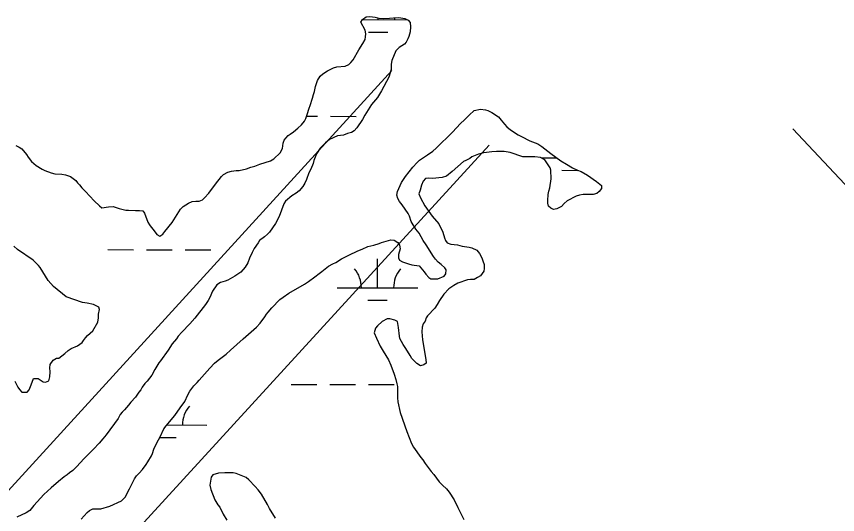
# Model space of a CAD drawing. Extents: x 3161665 to 3199565, y 885729 to 911164.
# Drawn here: x 3173393 to 3174412, y 906724 to 907342 of the extents above; entities that cross this region are included whole.
import ezdxf

# ---------------------------------------------------------------- set-up
doc = ezdxf.new("R2010")
doc.units = 0
doc.layers.add('V-TOPO-SHOR', color=7, linetype='Continuous')
doc.layers.add('V-WETL-SWMP', color=7, linetype='Continuous')

msp = doc.modelspace()

# ---------------------------------------------------------------- linework, layer by layer
at = {"layer": 'V-TOPO-SHOR'}
for points in [[(3173859.4, 907274.4), (3172854.7, 906174.7), (3172591.6, 905936.5)], [(3174356.8, 907202.2), (3174831.9, 906696.4), (3175306.9, 906076.9), (3175668.1, 905486.2), (3175880.3, 905030.7), (3176099.8, 904625.1)], [(3172726.7, 905823.2), (3172825.6, 905904.7), (3172889.8, 905982.7), (3172946.9, 906096.4), (3173046.7, 906209.9), (3173153.6, 906344.7), (3173538.2, 906699.3), (3173980, 907181.7)]]:
    msp.add_lwpolyline(points, dxfattribs=at)
at = {"layer": 'V-WETL-SWMP'}
for p, q in [((3173822.8, 907337.6), (3173878.7, 907337.5)), ((3173842.3, 907337.6), (3173842.3, 907339.7)), ((3173830.3, 907322.2), (3173854.3, 907322.1)), ((3173753.6, 907217.7), (3173767.1, 907217.7)), ((3173783.1, 907217.7), (3173815.1, 907217.6)), ((3174044.4, 907166.2), (3174063.9, 907166.1)), ((3174070.3, 907150.7), (3174090, 907150.6)), ((3173506.7, 907052.3), (3173538.7, 907052.2)), ((3173554.7, 907052.1), (3173586.7, 907052)), ((3173602.7, 907052), (3173634.7, 907051.9)), ((3173841.4, 907004.9), (3173841.5, 907040.9)), ((3173791.4, 907005), (3173891.4, 907004.8)), ((3173829.4, 906989.5), (3173853.4, 906989.4)), ((3173734.2, 906885.1), (3173766.2, 906885)), ((3173782.2, 906885), (3173814.2, 906884.9)), ((3173830.2, 906884.9), (3173862.2, 906884.8)), ((3173580.2, 906834.8), (3173629.5, 906834.7)), ((3173571.5, 906819.4), (3173591.5, 906819.3))]:
    msp.add_line(p, q, dxfattribs=at)
for points in [[(3173805.7, 907282), (3173808.3, 907284.4), (3173811.3, 907287.8), (3173818.2, 907300.3), (3173823.2, 907308.1), (3173826.1, 907313.1), (3173826.7, 907316.3), (3173827.1, 907319.8), (3173826.1, 907324.4), (3173820.8, 907334.6), (3173822.8, 907337.6), (3173827.2, 907341.2), (3173832, 907341.6), (3173838.6, 907340.5), (3173843.4, 907339.5), (3173848.4, 907339.1), (3173856.5, 907339.4), (3173861.3, 907340), (3173868.1, 907340.2), (3173875.5, 907338.9), (3173879.5, 907337.1), (3173882.1, 907334.1), (3173882.2, 907328.7), (3173882, 907322.3), (3173880.4, 907316.6), (3173879.1, 907313.8), (3173877.1, 907309.8), (3173875.1, 907307), (3173868.5, 907303.2), (3173864.3, 907298.7), (3173859.4, 907286.9), (3173858.6, 907282.3), (3173858.2, 907275.6), (3173855.3, 907266.2), (3173846.5, 907249.1), (3173841.6, 907240.9), (3173834, 907232.2), (3173831.8, 907229.2), (3173825.9, 907218.9), (3173822.7, 907213.5), (3173815.9, 907203.4), (3173812.3, 907199.6), (3173809.2, 907197.6), (3173804.4, 907196.2), (3173799.4, 907194.3), (3173791.7, 907193.5), (3173781.7, 907188.8), (3173776.8, 907184.6), (3173770.4, 907178.3), (3173765.6, 907170.9), (3173762.4, 907162.7), (3173761.5, 907159), (3173758.7, 907152), (3173756.3, 907147.6), (3173753.2, 907139.4), (3173751.2, 907134.9), (3173748.6, 907130.5), (3173744.2, 907125.1), (3173740.4, 907122.2), (3173735, 907119), (3173727.3, 907112.2), (3173725.3, 907109.1), (3173719.5, 907093.5), (3173714.8, 907084.8), (3173707.4, 907073.8), (3173705, 907071.3), (3173701.4, 907068.1), (3173694.9, 907063.7), (3173693.3, 907060.7), (3173688.5, 907053.6), (3173685.9, 907048.8), (3173682.6, 907041.6), (3173680.6, 907035.7), (3173677.4, 907030.7), (3173671.8, 907024.5), (3173664.6, 907019.2), (3173655.6, 907014.3), (3173652.6, 907013.1), (3173646.6, 907011.3), (3173642, 907008.7), (3173636.7, 907000.8), (3173633.3, 906992.8), (3173631.5, 906989), (3173628.2, 906984.3), (3173614.8, 906967.4), (3173608.6, 906960), (3173598.7, 906949.9), (3173594.3, 906944.9), (3173591.9, 906941.8), (3173586.7, 906935.4), (3173581.6, 906927.5), (3173572.4, 906914.5), (3173570.2, 906911.8), (3173565.1, 906903.4), (3173561.3, 906896.4), (3173555.5, 906889.1), (3173552.9, 906886.3), (3173549.4, 906881.7), (3173547.6, 906878.2), (3173545.2, 906875.4), (3173541, 906869.4)], [(3173392.9, 907181.4), (3173397, 907179.3), (3173400, 907177.1), (3173405.8, 907170.3), (3173408.1, 907166.9), (3173412.1, 907161.7), (3173417.9, 907156.5), (3173425.4, 907152.2), (3173428.8, 907150.6), (3173436.4, 907147.4), (3173441.2, 907146.4), (3173449.9, 907145.7), (3173454.3, 907144.9), (3173460.5, 907143.1), (3173467.2, 907138), (3173469.4, 907135.2), (3173471.6, 907132.8), (3173474.4, 907129), (3173479.3, 907124.2), (3173489.9, 907113), (3173496.6, 907106.5), (3173499.4, 907104.3), (3173507.6, 907105.5), (3173513.6, 907105.7), (3173521.1, 907103.4), (3173529.1, 907101.4), (3173532.7, 907101.4), (3173541.3, 907100.9), (3173546.1, 907100.9), (3173550.1, 907100.5), (3173552.2, 907097.5), (3173556.6, 907086.5), (3173558.7, 907083.2), (3173560.5, 907080.2), (3173563.3, 907077.4), (3173567.7, 907071.2), (3173571.4, 907069), (3173575.2, 907071.6), (3173577.5, 907074.6), (3173586.7, 907085.9), (3173597.2, 907102.6), (3173600.4, 907105.6), (3173606.8, 907109.7), (3173611.6, 907111.9), (3173616, 907112.5), (3173620.2, 907112.2), (3173624.4, 907114.2), (3173626.6, 907116.4), (3173632, 907122.4), (3173640.6, 907133.3), (3173647.9, 907143), (3173650.3, 907145.6), (3173655.9, 907148.2), (3173660.3, 907149.7), (3173665.9, 907150.3), (3173669.7, 907150.3), (3173678.9, 907152.4), (3173684.1, 907154.4), (3173689.1, 907156), (3173695.5, 907158.3), (3173708.5, 907162.4), (3173712.7, 907165), (3173720.5, 907172.4), (3173723.5, 907177.7), (3173724.2, 907184.5), (3173725.6, 907188.1), (3173727.6, 907190.7), (3173730.8, 907193.7), (3173733.2, 907195.6), (3173737.4, 907198.6), (3173742.8, 907203), (3173747.2, 907207.1), (3173751, 907211.5), (3173752.7, 907214.9), (3173754.3, 907219.7), (3173756.7, 907227.8), (3173757.9, 907231), (3173760.6, 907240), (3173762.2, 907244.8), (3173763.2, 907248.4), (3173764.7, 907254.7), (3173766.9, 907262.1), (3173770.1, 907267.3), (3173773.7, 907270.4), (3173779.5, 907274.2), (3173786.9, 907277.6), (3173791.1, 907279.1), (3173801.3, 907279.9), (3173805.7, 907282)], [(3173710.3, 906979.9), (3173720.3, 906990.2), (3173724.3, 906993.4), (3173731.3, 906998.2), (3173750.7, 907009.4), (3173755.7, 907012.6), (3173763.8, 907018.7), (3173769.2, 907022.5), (3173772.4, 907025.3), (3173780.8, 907031.6), (3173786.2, 907034.8), (3173789.8, 907036.5), (3173796.8, 907040.7), (3173806, 907045.4), (3173817, 907050.6), (3173822.6, 907052.9), (3173829.4, 907056.1), (3173837, 907057.8), (3173843.4, 907060), (3173846.4, 907061.2), (3173857.8, 907064.3), (3173862.2, 907064.1), (3173866.8, 907061.1), (3173868.9, 907057.7), (3173869.5, 907053.3), (3173867.7, 907046.1), (3173867.3, 907041.9), (3173868.8, 907039.3), (3173872.6, 907037.1), (3173880, 907034.6), (3173884.2, 907033.4), (3173893.1, 907032), (3173899.5, 907024.8), (3173901.5, 907022), (3173905.2, 907017.7), (3173907.8, 907016.1), (3173916.4, 907016.1), (3173924.2, 907019.2), (3173926.4, 907022.2), (3173926.6, 907027), (3173924.9, 907029.8), (3173920.5, 907033.8), (3173916.7, 907036.8), (3173913.2, 907040.4), (3173910.8, 907043.9), (3173901.9, 907058.3), (3173898.1, 907063.7), (3173893, 907072.5), (3173889, 907077.5), (3173883.3, 907087.1), (3173881.3, 907093.7), (3173879.3, 907097.1), (3173872.2, 907107.9), (3173868.8, 907112.1), (3173866.7, 907115.5), (3173865.3, 907119.7), (3173866.1, 907124.3), (3173871.4, 907135.7), (3173876.2, 907142.8), (3173885.4, 907154.6), (3173890.7, 907160.3), (3173893.7, 907163.1), (3173903.3, 907170), (3173910.1, 907174.6), (3173914.3, 907178.3), (3173934.4, 907197.8), (3173944.6, 907208.9), (3173949.2, 907213.1), (3173955.3, 907219), (3173961.5, 907224.8), (3173969.1, 907226.7), (3173975.3, 907225.7), (3173978.2, 907224.7), (3173983.4, 907222.5), (3173991.6, 907217), (3173994.9, 907213), (3173998.9, 907208), (3174001.9, 907204.8), (3174006.4, 907201), (3174016, 907194.5), (3174020.2, 907192.7), (3174030.5, 907187.3), (3174037.1, 907184.8), (3174040.3, 907183.4), (3174045.4, 907180.4), (3174056.6, 907171.6), (3174068.9, 907162.5), (3174075.9, 907158.1), (3174083.4, 907153.7), (3174089.6, 907150.8), (3174094.2, 907149), (3174102.1, 907144.6), (3174113.3, 907136.7), (3174119.2, 907131.9), (3174119.2, 907128.3), (3174116.4, 907124.3), (3174113.6, 907122), (3174109, 907120.8), (3174096.8, 907120.8), (3174092, 907119.9), (3174088, 907118.5)], [(3174088, 907118.5), (3174076.8, 907113), (3174073, 907109.6), (3174069.6, 907105.8), (3174064, 907102.7), (3174059.8, 907102.1), (3174056.6, 907103.7), (3174053.4, 907106.1), (3174052.6, 907109.9), (3174052.7, 907113.3), (3174053.1, 907120.5), (3174054.1, 907124.9), (3174055.3, 907129.1), (3174056.8, 907140), (3174056.7, 907150.8), (3174055.5, 907153.8), (3174053.3, 907157.6), (3174049.1, 907163.6), (3174043.6, 907166.6), (3174036.6, 907167.5), (3174029.8, 907167.3), (3174021.6, 907167.4), (3174006.1, 907172.8), (3173998.7, 907174.1), (3173989.1, 907173.9), (3173983.3, 907173.4), (3173973.4, 907172.2), (3173966.6, 907170.7), (3173958.6, 907167.3), (3173955.8, 907165.5), (3173951, 907163), (3173948, 907161.6), (3173933.9, 907149.3), (3173926.9, 907143.5), (3173921.7, 907141.6), (3173909.7, 907140.3), (3173905.3, 907140.9), (3173901.1, 907140.7), (3173898.1, 907137.3), (3173895.9, 907132.3), (3173894.3, 907126.2), (3173892.6, 907121.4), (3173894.6, 907116.6), (3173900.3, 907106.8), (3173907.1, 907096.8), (3173909.3, 907093.8), (3173917.4, 907084.1), (3173922.3, 907074.1), (3173924.7, 907066.7), (3173925.9, 907063.7), (3173928, 907060.7), (3173932.6, 907058.9), (3173940.8, 907058.1), (3173946.6, 907056.6), (3173955.3, 907055.2), (3173958.5, 907054.6), (3173964.7, 907051.5), (3173967.9, 907047.3), (3173970.8, 907041.9), (3173972.2, 907038.5), (3173973.6, 907033.7), (3173973.8, 907028.7), (3173973.3, 907025.5), (3173969.1, 907019.8), (3173965.5, 907017.6), (3173961.3, 907015.4), (3173956.7, 907015.3), (3173953.3, 907014.7), (3173941.1, 907010.6), (3173936.1, 907007.6), (3173929.9, 907003.6), (3173923.9, 906996.9), (3173918.5, 906989.3), (3173915.6, 906984), (3173912.6, 906979.8), (3173903.4, 906970.3), (3173901.8, 906967.5), (3173900.4, 906963.7), (3173897.9, 906960.1), (3173896.9, 906955.9), (3173896.5, 906950.1), (3173897.2, 906940.2), (3173901.5, 906915.8), (3173901.7, 906911.4), (3173899, 906909.2), (3173894.9, 906908), (3173890.1, 906910.9), (3173884.1, 906917.3), (3173882, 906921.1), (3173876.6, 906929.7), (3173873.2, 906934.5), (3173869.3, 906942.1), (3173868.7, 906945.1), (3173867.6, 906955.7), (3173866.4, 906962.9), (3173862.8, 906964.7), (3173856.7, 906966.3), (3173853.5, 906966.3), (3173847.3, 906963.2), (3173841.4, 906957.8), (3173838.8, 906955)], [(3173391.4, 906889.2), (3173395.2, 906881.8), (3173397.2, 906878.8), (3173400.3, 906875.6), (3173406.7, 906875.3), (3173409.1, 906878.3), (3173411.8, 906884.5), (3173414.6, 906892.3), (3173420.6, 906892.4), (3173426.7, 906888.4), (3173429.7, 906888), (3173433.5, 906889.6), (3173435, 906894.3), (3173435.2, 906900.7), (3173435, 906905.7), (3173435.2, 906909.7), (3173438.9, 906915.1), (3173443.1, 906917.5), (3173446.1, 906917.8), (3173453.5, 906923.6), (3173457.7, 906927.1), (3173461.3, 906929.5), (3173469.3, 906933.1), (3173475.1, 906937), (3173476.7, 906939.6), (3173479.1, 906943), (3173481.5, 906945.8), (3173488.2, 906951.7), (3173494.6, 906962.1), (3173495.4, 906967.7), (3173495.3, 906972.2), (3173496.5, 906977.8), (3173495.7, 906980.8), (3173489.1, 906984.1), (3173481.2, 906985.9), (3173475.4, 906986.7), (3173455.1, 906993.6), (3173439.4, 907006.7), (3173433, 907014.1), (3173422.9, 907029.9), (3173421, 907032.5), (3173414.4, 907039.2), (3173394.7, 907052.4), (3173390.4, 907056.4)], [(3173473.9, 906718), (3173481.3, 906726.1), (3173484.1, 906728.5), (3173488.3, 906730.9), (3173493.7, 906730.5), (3173498.1, 906730.6), (3173509.3, 906734.2), (3173523.7, 906740.5), (3173528.9, 906745.6), (3173530.6, 906749.4), (3173533.8, 906755.6), (3173539.8, 906767.9), (3173542.6, 906771.5), (3173545.9, 906774.9), (3173549.9, 906779.4), (3173554.3, 906785.6), (3173556.5, 906789), (3173560.9, 906796.5), (3173562.2, 906799.5), (3173564, 906804.9), (3173567.6, 906812.5), (3173571.9, 906820), (3173576.5, 906829.8), (3173579.3, 906833.8), (3173589.8, 906846.5), (3173596.6, 906855.8), (3173602.2, 906864), (3173606.3, 906872.3), (3173608.7, 906876.7), (3173613.7, 906883.1), (3173617.9, 906887.4), (3173620.3, 906890.4), (3173633.4, 906905.3), (3173639.2, 906911.5), (3173641.6, 906913.6), (3173645.6, 906916.4), (3173653.5, 906922.7), (3173658.9, 906927.7), (3173674.9, 906941.4), (3173691.2, 906955.9), (3173695.8, 906961.2), (3173701.6, 906969), (3173703.6, 906972.2), (3173705.6, 906974.7), (3173710.3, 906979.9)], [(3173838.8, 906955), (3173837.2, 906948.9), (3173840, 906942.3), (3173844.9, 906932.3), (3173848.5, 906926.1), (3173855, 906915.4), (3173857.9, 906909), (3173862.3, 906897.8), (3173864.2, 906891.2), (3173865.6, 906885.6), (3173866.2, 906882.4), (3173866.3, 906878.3), (3173866.1, 906868.5), (3173866.5, 906863.3), (3173869.6, 906850.1), (3173877.8, 906826.5), (3173883.7, 906811.7), (3173886.3, 906807.1), (3173895.2, 906794.3), (3173897.6, 906791.3), (3173900.6, 906787.1), (3173908.1, 906777), (3173911.3, 906773.4), (3173917.8, 906764.2), (3173922, 906760), (3173926.9, 906755.6), (3173930.5, 906751.2), (3173936.4, 906742), (3173941, 906732.4), (3173948.5, 906717.3)], [(3173541, 906869.4), (3173535.6, 906862.9), (3173532.4, 906859.3), (3173527.7, 906853.7), (3173524.7, 906850.5), (3173522.3, 906847.6), (3173519.7, 906842.8), (3173504.8, 906822.3), (3173500.6, 906817.5), (3173496.2, 906812.2), (3173489.1, 906804.6), (3173477.7, 906793.1), (3173467.9, 906782.8), (3173463.3, 906778.2), (3173459.2, 906775.3), (3173456.2, 906772.7), (3173452.8, 906770.3), (3173445.6, 906764.6), (3173436.4, 906756.6), (3173427.4, 906748.5), (3173414.9, 906735), (3173409.9, 906728.8), (3173405.7, 906725.9), (3173393.9, 906720.2)], [(3173714.7, 906719.3), (3173707.4, 906731), (3173705, 906735.9), (3173697.7, 906748.8), (3173693.5, 906754.3), (3173689.8, 906758.6), (3173681.9, 906766.6), (3173678.3, 906769.7), (3173666.1, 906774.6), (3173662.4, 906775.3), (3173652, 906775.3), (3173644.1, 906774.8), (3173637.3, 906773), (3173634.9, 906769.9), (3173633.6, 906760.1), (3173634.8, 906754.6), (3173639.6, 906741.8), (3173643.2, 906735.6), (3173645.7, 906732.6), (3173649.9, 906724), (3173654.7, 906716.6)]]:
    msp.add_lwpolyline(points, dxfattribs=at)
for centre, start, end in [((3173897.6, 907337.9), 176.5251, 180.6135), ((3174027.1, 907166.7), 359.0698, 1.0055), ((3173786.2, 907005.5), 359.0698, 40.6135), ((3173896.6, 907005.2), 139.0698, 180.6135), ((3173634.7, 906835.1), 139.0698, 180.6135)]:
    msp.add_arc(centre, 35.2, start, end, dxfattribs=at)

doc.saveas('drawing.dxf')
